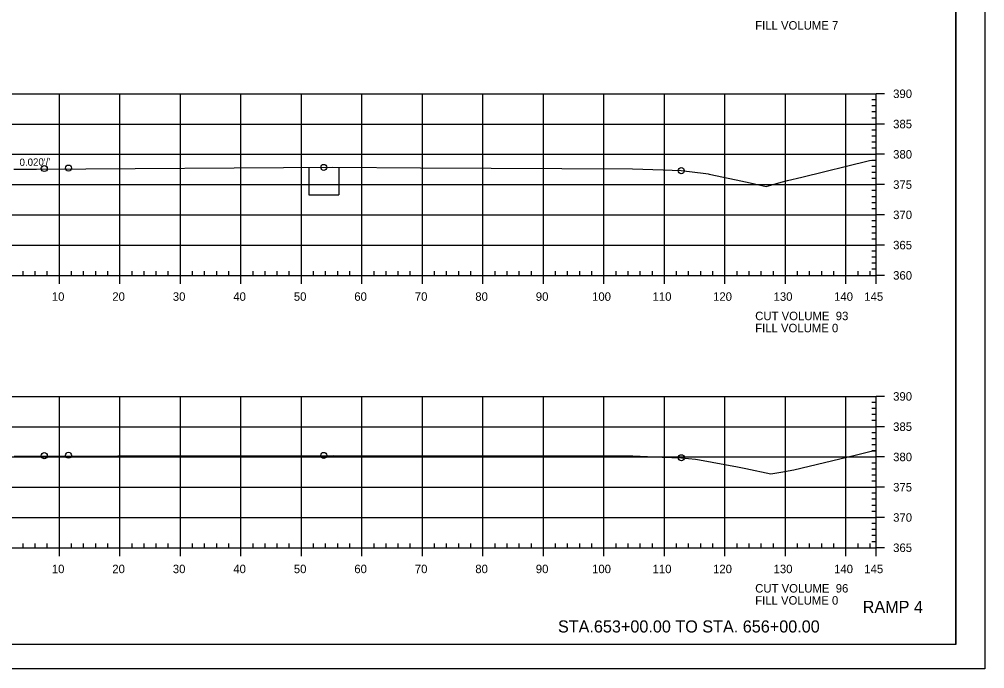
# Model space of a CAD drawing. Extents: x 1359801 to 1362404, y 372415 to 374228.
# Drawn here: x 1361823.3 to 1361982.8, y 372734.6 to 372841.9 of the extents above; entities that cross this region are included whole.
import ezdxf

# ---------------------------------------------------------------- set-up
doc = ezdxf.new("R2010")
doc.units = 0
for name, color, linetype in [('S_DRG_PT_SYM', 7, 'Continuous'), ('S_IRON_PIN', 7, 'Continuous'), ('S_MAILBOX', 7, 'Continuous'), ('S_PRIMARY_CTL', 7, 'Continuous'), ('S_SHOULDER', 7, 'Continuous'), ('S_SIGN', 7, 'Continuous'), ('S_UTILITY_POLE_ANNOT', 7, 'Continuous'), ('S_UTL_PT_SYM', 7, 'Continuous'), ('S_WATER_UTILITIES', 7, 'Continuous')]:
    doc.layers.add(name, color=color, linetype=linetype)

msp = doc.modelspace()

# ---------------------------------------------------------------- linework, layer by layer
at = {"layer": 'S_DRG_PT_SYM'}
for points in [[(1361822.37, 372817.13), (1361826.12, 372817.15), (1361875.07, 372817.43), (1361889.56, 372817.36), (1361924.62, 372817.2), (1361929.67, 372817), (1361932.66, 372816.88), (1361936.73, 372816.39), (1361937.1, 372816.35), (1361937.3, 372816.31), (1361941.72, 372815.38), (1361944.04, 372814.89), (1361946.71, 372814.28), (1361949.17, 372814.96), (1361950.22, 372815.25), (1361952.58, 372815.83), (1361963.78, 372818.57), (1361964.15, 372818.59), (1361964.89, 372818.62)], [(1361822.39, 372769.69), (1361839.57, 372769.75), (1361875.2, 372769.83), (1361908.76, 372769.79), (1361924.69, 372769.76), (1361929.49, 372769.57), (1361932.69, 372769.45), (1361935.01, 372769.21), (1361935.7, 372769.13), (1361941.99, 372767.96), (1361942.52, 372767.85), (1361943.33, 372767.69), (1361947.48, 372766.8), (1361949.15, 372767.07), (1361951.28, 372767.47), (1361961.43, 372769.9), (1361963.86, 372770.5), (1361964.11, 372770.52), (1361964.89, 372770.59)]]:
    msp.add_lwpolyline(points, dxfattribs=at)
at = {"layer": 'S_MAILBOX'}
for p, q in [((1361674.89, 372829.58), (1361964.89, 372829.58)), ((1361829.89, 372799.58), (1361829.89, 372829.58)), ((1361839.89, 372799.58), (1361839.89, 372829.58)), ((1361849.89, 372799.58), (1361849.89, 372829.58)), ((1361859.89, 372799.58), (1361859.89, 372829.58)), ((1361869.89, 372799.58), (1361869.89, 372829.58)), ((1361879.89, 372799.58), (1361879.89, 372829.58)), ((1361889.89, 372799.58), (1361889.89, 372829.58)), ((1361899.89, 372799.58), (1361899.89, 372829.58)), ((1361909.89, 372799.58), (1361909.89, 372829.58)), ((1361919.89, 372799.58), (1361919.89, 372829.58)), ((1361929.89, 372799.58), (1361929.89, 372829.58)), ((1361939.89, 372799.58), (1361939.89, 372829.58)), ((1361949.89, 372799.58), (1361949.89, 372829.58)), ((1361959.89, 372799.58), (1361959.89, 372829.58)), ((1361964.89, 372799.58), (1361964.89, 372829.58)), ((1361674.89, 372824.58), (1361964.89, 372824.58)), ((1361674.89, 372819.58), (1361964.89, 372819.58)), ((1361674.89, 372814.58), (1361964.89, 372814.58)), ((1361674.89, 372809.58), (1361964.89, 372809.58)), ((1361674.89, 372804.58), (1361964.89, 372804.58)), ((1361674.89, 372799.58), (1361964.89, 372799.58)), ((1361674.89, 372779.58), (1361964.89, 372779.58)), ((1361829.89, 372754.58), (1361829.89, 372779.58)), ((1361839.89, 372754.58), (1361839.89, 372779.58)), ((1361849.89, 372754.58), (1361849.89, 372779.58)), ((1361859.89, 372754.58), (1361859.89, 372779.58)), ((1361869.89, 372754.58), (1361869.89, 372779.58)), ((1361879.89, 372754.58), (1361879.89, 372779.58)), ((1361889.89, 372754.58), (1361889.89, 372779.58)), ((1361899.89, 372754.58), (1361899.89, 372779.58)), ((1361909.89, 372754.58), (1361909.89, 372779.58)), ((1361919.89, 372754.58), (1361919.89, 372779.58)), ((1361929.89, 372754.58), (1361929.89, 372779.58)), ((1361939.89, 372754.58), (1361939.89, 372779.58)), ((1361949.89, 372754.58), (1361949.89, 372779.58)), ((1361959.89, 372754.58), (1361959.89, 372779.58)), ((1361964.89, 372754.58), (1361964.89, 372779.58)), ((1361674.89, 372774.58), (1361964.89, 372774.58)), ((1361674.89, 372769.58), (1361964.89, 372769.58)), ((1361674.89, 372764.58), (1361964.89, 372764.58)), ((1361674.89, 372759.58), (1361964.89, 372759.58)), ((1361674.89, 372754.58), (1361964.89, 372754.58))]:
    msp.add_line(p, q, dxfattribs=at)
at = {"layer": 'S_SHOULDER'}
msp.add_line((1361649.49, 372734.61), (1361982.82, 372734.61), dxfattribs=at)
for points in [[(1361649.48, 372947.94), (1361982.82, 372947.94), (1361982.82, 372734.6), (1361649.48, 372734.6)], [(1361895.81, 372944.04), (1361895.81, 372934.16), (1361931.54, 372934.16), (1361931.54, 372931.24), (1361954.74, 372931.24), (1361954.74, 372906.91), (1361978.07, 372906.91), (1361978.07, 372738.58), (1361661.89, 372738.58), (1361661.89, 372944.04)]]:
    msp.add_lwpolyline(points, close=True, dxfattribs=at)
for centre in [(1361827.39, 372817.23), (1361831.39, 372817.31), (1361873.59, 372817.42), (1361932.66, 372816.88), (1361827.39, 372769.79), (1361831.39, 372769.87), (1361873.59, 372769.83), (1361932.69, 372769.45)]:
    msp.add_circle(centre, 0.5, dxfattribs=at)
at = {"layer": 'S_UTILITY_POLE_ANNOT'}
for p, q in [((1361871.09, 372817.42), (1361871.09, 372812.87)), ((1361876.09, 372817.42), (1361876.09, 372812.87)), ((1361871.09, 372812.87), (1361876.09, 372812.87))]:
    msp.add_line(p, q, dxfattribs=at)
at = {"layer": 'S_UTL_PT_SYM'}
for q in [(1361978.07, 372944.04), (1361661.89, 372738.58)]:
    msp.add_line((1361978.07, 372738.58), q, dxfattribs=at)
at = {"layer": 'S_WATER_UTILITIES'}
for p, q in [((1361964.89, 372799.58), (1361964.89, 372829.58)), ((1361966.29, 372829.58), (1361964.89, 372829.58)), ((1361964.89, 372828.58), (1361964.19, 372828.58)), ((1361964.89, 372827.58), (1361964.19, 372827.58)), ((1361964.89, 372826.58), (1361964.19, 372826.58)), ((1361964.89, 372825.58), (1361964.19, 372825.58)), ((1361964.89, 372823.58), (1361964.19, 372823.58)), ((1361966.29, 372824.58), (1361964.89, 372824.58)), ((1361964.89, 372822.58), (1361964.19, 372822.58)), ((1361964.89, 372821.58), (1361964.19, 372821.58)), ((1361964.89, 372820.58), (1361964.19, 372820.58)), ((1361964.89, 372818.58), (1361964.19, 372818.58)), ((1361966.29, 372819.58), (1361964.89, 372819.58)), ((1361964.89, 372817.58), (1361964.19, 372817.58)), ((1361964.89, 372816.58), (1361964.19, 372816.58)), ((1361964.89, 372815.58), (1361964.19, 372815.58)), ((1361966.29, 372814.58), (1361964.89, 372814.58)), ((1361964.89, 372813.58), (1361964.19, 372813.58)), ((1361964.89, 372812.58), (1361964.19, 372812.58)), ((1361964.89, 372811.58), (1361964.19, 372811.58)), ((1361964.89, 372810.58), (1361964.19, 372810.58)), ((1361966.29, 372809.58), (1361964.89, 372809.58)), ((1361964.89, 372808.58), (1361964.19, 372808.58)), ((1361964.89, 372807.58), (1361964.19, 372807.58)), ((1361964.89, 372806.58), (1361964.19, 372806.58)), ((1361964.89, 372805.58), (1361964.19, 372805.58)), ((1361966.29, 372804.58), (1361964.89, 372804.58)), ((1361964.89, 372803.58), (1361964.19, 372803.58)), ((1361964.89, 372802.58), (1361964.19, 372802.58)), ((1361964.89, 372801.58), (1361964.19, 372801.58)), ((1361674.89, 372799.58), (1361964.89, 372799.58)), ((1361823.89, 372799.58), (1361823.89, 372800.28)), ((1361825.89, 372799.58), (1361825.89, 372800.28)), ((1361827.89, 372799.58), (1361827.89, 372800.28)), ((1361829.89, 372798.18), (1361829.89, 372799.58)), ((1361831.89, 372799.58), (1361831.89, 372800.28)), ((1361833.89, 372799.58), (1361833.89, 372800.28)), ((1361835.89, 372799.58), (1361835.89, 372800.28)), ((1361837.89, 372799.58), (1361837.89, 372800.28)), ((1361839.89, 372798.18), (1361839.89, 372799.58)), ((1361841.89, 372799.58), (1361841.89, 372800.28)), ((1361843.89, 372799.58), (1361843.89, 372800.28)), ((1361845.89, 372799.58), (1361845.89, 372800.28)), ((1361847.89, 372799.58), (1361847.89, 372800.28)), ((1361849.89, 372798.18), (1361849.89, 372799.58)), ((1361851.89, 372799.58), (1361851.89, 372800.28)), ((1361853.89, 372799.58), (1361853.89, 372800.28)), ((1361855.89, 372799.58), (1361855.89, 372800.28)), ((1361857.89, 372799.58), (1361857.89, 372800.28)), ((1361859.89, 372798.18), (1361859.89, 372799.58)), ((1361861.89, 372799.58), (1361861.89, 372800.28)), ((1361863.89, 372799.58), (1361863.89, 372800.28)), ((1361865.89, 372799.58), (1361865.89, 372800.28)), ((1361867.89, 372799.58), (1361867.89, 372800.28)), ((1361869.89, 372798.18), (1361869.89, 372799.58)), ((1361871.89, 372799.58), (1361871.89, 372800.28)), ((1361873.89, 372799.58), (1361873.89, 372800.28)), ((1361875.89, 372799.58), (1361875.89, 372800.28)), ((1361877.89, 372799.58), (1361877.89, 372800.28)), ((1361879.89, 372798.18), (1361879.89, 372799.58)), ((1361881.89, 372799.58), (1361881.89, 372800.28)), ((1361883.89, 372799.58), (1361883.89, 372800.28)), ((1361885.89, 372799.58), (1361885.89, 372800.28)), ((1361887.89, 372799.58), (1361887.89, 372800.28)), ((1361889.89, 372798.18), (1361889.89, 372799.58)), ((1361891.89, 372799.58), (1361891.89, 372800.28)), ((1361893.89, 372799.58), (1361893.89, 372800.28)), ((1361895.89, 372799.58), (1361895.89, 372800.28)), ((1361897.89, 372799.58), (1361897.89, 372800.28)), ((1361899.89, 372798.18), (1361899.89, 372799.58)), ((1361901.89, 372799.58), (1361901.89, 372800.28)), ((1361903.89, 372799.58), (1361903.89, 372800.28)), ((1361905.89, 372799.58), (1361905.89, 372800.28)), ((1361907.89, 372799.58), (1361907.89, 372800.28)), ((1361909.89, 372798.18), (1361909.89, 372799.58)), ((1361911.89, 372799.58), (1361911.89, 372800.28)), ((1361913.89, 372799.58), (1361913.89, 372800.28)), ((1361915.89, 372799.58), (1361915.89, 372800.28)), ((1361917.89, 372799.58), (1361917.89, 372800.28)), ((1361919.89, 372798.18), (1361919.89, 372799.58)), ((1361921.89, 372799.58), (1361921.89, 372800.28)), ((1361923.89, 372799.58), (1361923.89, 372800.28)), ((1361925.89, 372799.58), (1361925.89, 372800.28)), ((1361927.89, 372799.58), (1361927.89, 372800.28)), ((1361929.89, 372798.18), (1361929.89, 372799.58)), ((1361931.89, 372799.58), (1361931.89, 372800.28)), ((1361933.89, 372799.58), (1361933.89, 372800.28)), ((1361935.89, 372799.58), (1361935.89, 372800.28)), ((1361937.89, 372799.58), (1361937.89, 372800.28)), ((1361939.89, 372798.18), (1361939.89, 372799.58)), ((1361941.89, 372799.58), (1361941.89, 372800.28)), ((1361943.89, 372799.58), (1361943.89, 372800.28)), ((1361945.89, 372799.58), (1361945.89, 372800.28)), ((1361947.89, 372799.58), (1361947.89, 372800.28)), ((1361949.89, 372798.18), (1361949.89, 372799.58)), ((1361951.89, 372799.58), (1361951.89, 372800.28)), ((1361953.89, 372799.58), (1361953.89, 372800.28)), ((1361955.89, 372799.58), (1361955.89, 372800.28)), ((1361957.89, 372799.58), (1361957.89, 372800.28)), ((1361959.89, 372798.18), (1361959.89, 372799.58)), ((1361961.89, 372799.58), (1361961.89, 372800.28)), ((1361963.89, 372799.58), (1361963.89, 372800.28)), ((1361964.89, 372800.58), (1361964.19, 372800.58)), ((1361964.89, 372798.18), (1361964.89, 372799.58)), ((1361966.29, 372799.58), (1361964.89, 372799.58)), ((1361964.89, 372778.58), (1361964.19, 372778.58)), ((1361964.89, 372754.58), (1361964.89, 372779.58)), ((1361966.29, 372779.58), (1361964.89, 372779.58)), ((1361964.89, 372777.58), (1361964.19, 372777.58)), ((1361964.89, 372776.58), (1361964.19, 372776.58)), ((1361964.89, 372775.58), (1361964.19, 372775.58)), ((1361966.29, 372774.58), (1361964.89, 372774.58)), ((1361964.89, 372773.58), (1361964.19, 372773.58)), ((1361964.89, 372772.58), (1361964.19, 372772.58)), ((1361964.89, 372771.58), (1361964.19, 372771.58)), ((1361964.89, 372770.58), (1361964.19, 372770.58)), ((1361966.29, 372769.58), (1361964.89, 372769.58)), ((1361964.89, 372768.58), (1361964.19, 372768.58)), ((1361964.89, 372767.58), (1361964.19, 372767.58)), ((1361964.89, 372766.58), (1361964.19, 372766.58)), ((1361964.89, 372765.58), (1361964.19, 372765.58)), ((1361966.29, 372764.58), (1361964.89, 372764.58)), ((1361964.89, 372763.58), (1361964.19, 372763.58)), ((1361964.89, 372762.58), (1361964.19, 372762.58)), ((1361964.89, 372761.58), (1361964.19, 372761.58)), ((1361964.89, 372760.58), (1361964.19, 372760.58)), ((1361966.29, 372759.58), (1361964.89, 372759.58)), ((1361964.89, 372758.58), (1361964.19, 372758.58)), ((1361964.89, 372757.58), (1361964.19, 372757.58)), ((1361964.89, 372756.58), (1361964.19, 372756.58)), ((1361674.89, 372754.58), (1361964.89, 372754.58)), ((1361823.89, 372754.58), (1361823.89, 372755.28)), ((1361825.89, 372754.58), (1361825.89, 372755.28)), ((1361827.89, 372754.58), (1361827.89, 372755.28)), ((1361829.89, 372753.18), (1361829.89, 372754.58)), ((1361831.89, 372754.58), (1361831.89, 372755.28)), ((1361833.89, 372754.58), (1361833.89, 372755.28)), ((1361835.89, 372754.58), (1361835.89, 372755.28)), ((1361837.89, 372754.58), (1361837.89, 372755.28)), ((1361839.89, 372753.18), (1361839.89, 372754.58)), ((1361841.89, 372754.58), (1361841.89, 372755.28)), ((1361843.89, 372754.58), (1361843.89, 372755.28)), ((1361845.89, 372754.58), (1361845.89, 372755.28)), ((1361847.89, 372754.58), (1361847.89, 372755.28)), ((1361849.89, 372753.18), (1361849.89, 372754.58)), ((1361851.89, 372754.58), (1361851.89, 372755.28)), ((1361853.89, 372754.58), (1361853.89, 372755.28)), ((1361855.89, 372754.58), (1361855.89, 372755.28)), ((1361857.89, 372754.58), (1361857.89, 372755.28)), ((1361859.89, 372753.18), (1361859.89, 372754.58)), ((1361861.89, 372754.58), (1361861.89, 372755.28)), ((1361863.89, 372754.58), (1361863.89, 372755.28)), ((1361865.89, 372754.58), (1361865.89, 372755.28)), ((1361867.89, 372754.58), (1361867.89, 372755.28)), ((1361869.89, 372753.18), (1361869.89, 372754.58)), ((1361871.89, 372754.58), (1361871.89, 372755.28)), ((1361873.89, 372754.58), (1361873.89, 372755.28)), ((1361875.89, 372754.58), (1361875.89, 372755.28)), ((1361877.89, 372754.58), (1361877.89, 372755.28)), ((1361879.89, 372753.18), (1361879.89, 372754.58)), ((1361881.89, 372754.58), (1361881.89, 372755.28)), ((1361883.89, 372754.58), (1361883.89, 372755.28)), ((1361885.89, 372754.58), (1361885.89, 372755.28)), ((1361887.89, 372754.58), (1361887.89, 372755.28)), ((1361889.89, 372753.18), (1361889.89, 372754.58)), ((1361891.89, 372754.58), (1361891.89, 372755.28)), ((1361893.89, 372754.58), (1361893.89, 372755.28)), ((1361895.89, 372754.58), (1361895.89, 372755.28)), ((1361897.89, 372754.58), (1361897.89, 372755.28)), ((1361899.89, 372753.18), (1361899.89, 372754.58)), ((1361901.89, 372754.58), (1361901.89, 372755.28)), ((1361903.89, 372754.58), (1361903.89, 372755.28)), ((1361905.89, 372754.58), (1361905.89, 372755.28)), ((1361907.89, 372754.58), (1361907.89, 372755.28)), ((1361909.89, 372753.18), (1361909.89, 372754.58)), ((1361911.89, 372754.58), (1361911.89, 372755.28)), ((1361913.89, 372754.58), (1361913.89, 372755.28)), ((1361915.89, 372754.58), (1361915.89, 372755.28)), ((1361917.89, 372754.58), (1361917.89, 372755.28)), ((1361919.89, 372753.18), (1361919.89, 372754.58)), ((1361921.89, 372754.58), (1361921.89, 372755.28)), ((1361923.89, 372754.58), (1361923.89, 372755.28)), ((1361925.89, 372754.58), (1361925.89, 372755.28)), ((1361927.89, 372754.58), (1361927.89, 372755.28)), ((1361929.89, 372753.18), (1361929.89, 372754.58)), ((1361931.89, 372754.58), (1361931.89, 372755.28)), ((1361933.89, 372754.58), (1361933.89, 372755.28)), ((1361935.89, 372754.58), (1361935.89, 372755.28)), ((1361937.89, 372754.58), (1361937.89, 372755.28)), ((1361939.89, 372753.18), (1361939.89, 372754.58)), ((1361941.89, 372754.58), (1361941.89, 372755.28)), ((1361943.89, 372754.58), (1361943.89, 372755.28)), ((1361945.89, 372754.58), (1361945.89, 372755.28)), ((1361947.89, 372754.58), (1361947.89, 372755.28)), ((1361949.89, 372753.18), (1361949.89, 372754.58)), ((1361951.89, 372754.58), (1361951.89, 372755.28)), ((1361953.89, 372754.58), (1361953.89, 372755.28)), ((1361955.89, 372754.58), (1361955.89, 372755.28)), ((1361957.89, 372754.58), (1361957.89, 372755.28)), ((1361959.89, 372753.18), (1361959.89, 372754.58)), ((1361961.89, 372754.58), (1361961.89, 372755.28)), ((1361963.89, 372754.58), (1361963.89, 372755.28)), ((1361964.89, 372755.58), (1361964.19, 372755.58)), ((1361964.89, 372753.18), (1361964.89, 372754.58)), ((1361966.29, 372754.58), (1361964.89, 372754.58))]:
    msp.add_line(p, q, dxfattribs=at)

# ---------------------------------------------------------------- texts
at = {"layer": 'S_IRON_PIN'}
msp.add_text("0.020'/'", height=1.2, rotation=1.1458, dxfattribs=at).set_placement((1361823.31, 372817.65))
at = {"layer": 'S_PRIMARY_CTL'}
for s, p in [('FILL VOLUME 7', (1361944.89, 372840.18)), ('390', (1361967.69, 372828.88)), ('385', (1361967.69, 372823.88)), ('380', (1361967.69, 372818.88)), ('375', (1361967.69, 372813.88)), ('370', (1361967.69, 372808.88)), ('365', (1361967.69, 372803.88)), ('360', (1361967.69, 372798.88)), ('10', (1361828.63, 372795.38)), ('20', (1361838.63, 372795.38)), ('30', (1361848.63, 372795.38)), ('40', (1361858.63, 372795.38)), ('50', (1361868.63, 372795.38)), ('60', (1361878.63, 372795.38)), ('70', (1361888.63, 372795.38)), ('80', (1361898.63, 372795.38)), ('90', (1361908.63, 372795.38)), ('100', (1361917.93, 372795.38)), ('110', (1361927.93, 372795.38)), ('120', (1361937.93, 372795.38)), ('130', (1361947.93, 372795.38)), ('140', (1361957.93, 372795.38)), ('145', (1361962.92, 372795.38)), ('CUT VOLUME  93', (1361944.89, 372792.18)), ('FILL VOLUME 0', (1361944.89, 372790.18)), ('390', (1361967.69, 372778.88)), ('385', (1361967.69, 372773.88)), ('380', (1361967.69, 372768.88)), ('375', (1361967.69, 372763.88)), ('370', (1361967.69, 372758.88)), ('365', (1361967.69, 372753.88)), ('10', (1361828.63, 372750.38)), ('20', (1361838.63, 372750.38)), ('30', (1361848.63, 372750.38)), ('40', (1361858.63, 372750.38)), ('50', (1361868.63, 372750.38)), ('60', (1361878.63, 372750.38)), ('70', (1361888.63, 372750.38)), ('80', (1361898.63, 372750.38)), ('90', (1361908.63, 372750.38)), ('100', (1361917.93, 372750.38)), ('110', (1361927.93, 372750.38)), ('120', (1361937.93, 372750.38)), ('130', (1361947.93, 372750.38)), ('140', (1361957.93, 372750.38)), ('145', (1361962.92, 372750.38)), ('CUT VOLUME  96', (1361944.89, 372747.18)), ('FILL VOLUME 0', (1361944.89, 372745.18))]:
    msp.add_text(s, height=1.4, dxfattribs=at).set_placement(p)
at = {"layer": 'S_SHOULDER'}
for p in [(1361924.58, 372817.15), (1361924.64, 372769.71)]:
    msp.add_text('+', height=0.1, dxfattribs=at).set_placement(p)
at = {"layer": 'S_SIGN'}
for s, p in [('RAMP 4', (1361962.66, 372743.81)), ('STA.653+00.00 TO STA. 656+00.00', (1361912.29, 372740.58))]:
    msp.add_text(s, height=2, dxfattribs=at).set_placement(p)

doc.saveas('drawing.dxf')
